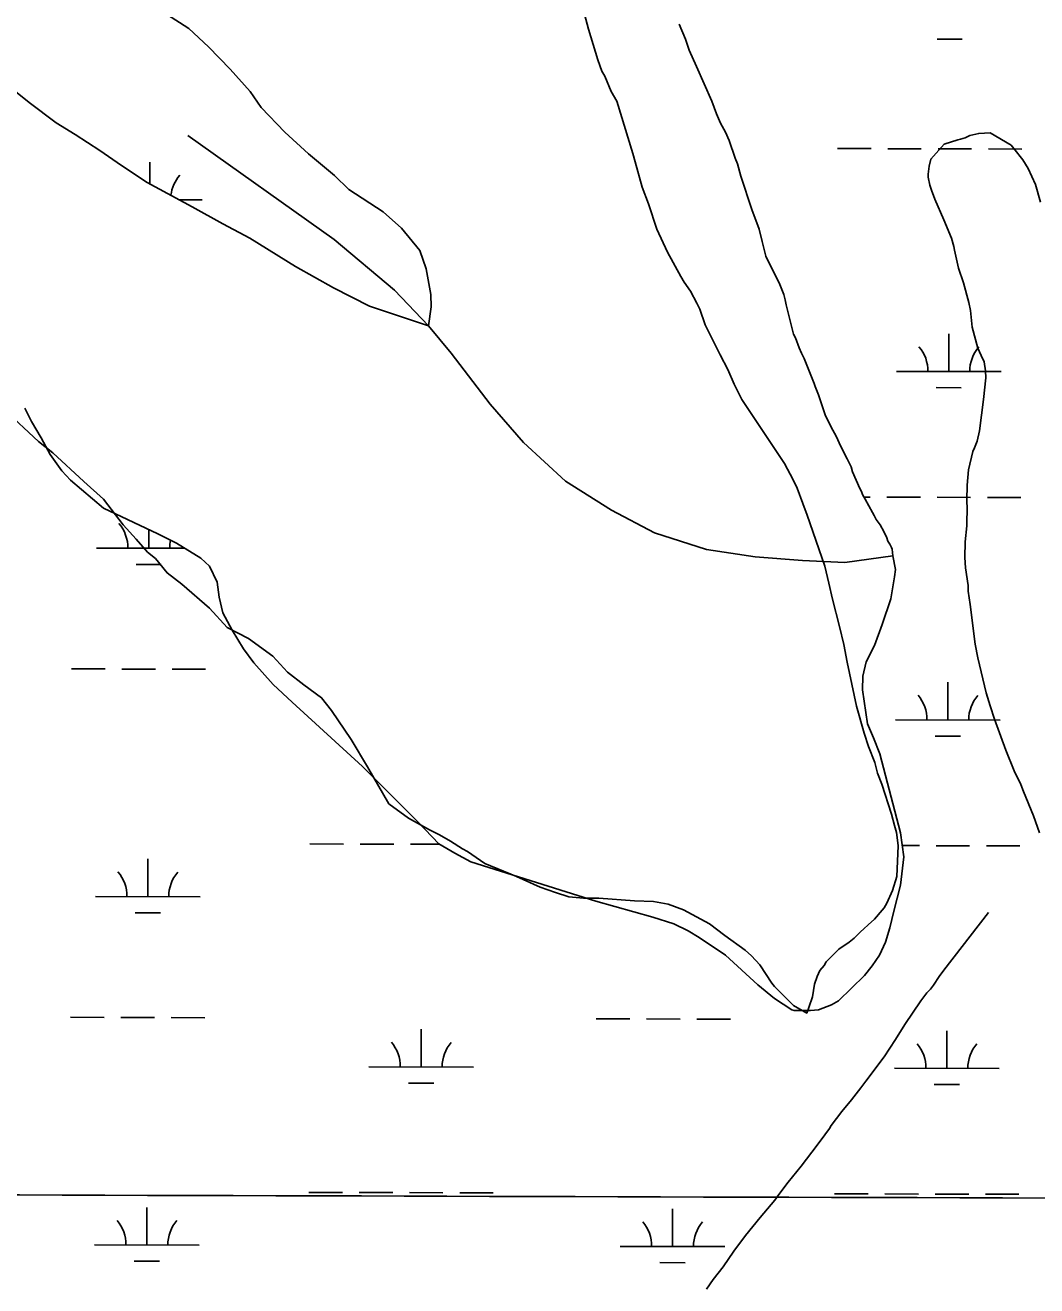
# Model space of a CAD drawing. Extents: x 3161665 to 3199565, y 885729 to 911164.
# Drawn here: x 3172433 to 3173399, y 897151 to 898355 of the extents above; entities that cross this region are included whole.
import ezdxf

# ---------------------------------------------------------------- set-up
doc = ezdxf.new("R2010")
doc.units = 0
for name, color, linetype in [('V-GRID-MAJR', 7, 'Continuous'), ('V-SITE-VEGE', 7, 'Continuous'), ('V-TOPO-SHOR', 7, 'Continuous'), ('V-WETL-SWMP', 7, 'Continuous')]:
    doc.layers.add(name, color=color, linetype=linetype)

msp = doc.modelspace()

# ---------------------------------------------------------------- linework, layer by layer
at = {"layer": 'V-GRID-MAJR'}
msp.add_spline([(3165896.843, 897258.21), (3171121.2120000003, 897241.873), (3176345.5840000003, 897226.295), (3181569.957, 897211.478), (3186794.333, 897197.42), (3192018.711, 897184.122), (3197243.091, 897171.584), (3197243.092, 897171.584)], degree=3, dxfattribs=at)
at = {"layer": 'V-SITE-VEGE'}
for points in [[(3172669.240000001, 897752.3929999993), (3172683.251000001, 897737.0839999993), (3172698.774000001, 897724.8719999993), (3172715.845000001, 897712.6739999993), (3172725.200000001, 897700.4109999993), (3172743.939000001, 897672.8019999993), (3172759.580000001, 897646.7059999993), (3172779.924000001, 897611.3979999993), (3172798.918000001, 897597.6479999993), (3172818.9650000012, 897586.3469999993), (3172828.319000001, 897581.6959999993), (3172839.011000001, 897575.7099999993), (3172850.3740000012, 897568.3969999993), (3172855.051000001, 897565.7379999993), (3172871.763000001, 897554.4289999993), (3172901.823000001, 897541.8139999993), (3172924.540000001, 897531.8519999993), (3172939.234000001, 897526.5479999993), (3172951.924000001, 897522.5729999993), (3172965.942000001, 897521.2659999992), (3172980.626000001, 897521.2989999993), (3173014.670000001, 897518.7059999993), (3173032.693000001, 897518.0769999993), (3173046.713000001, 897515.4389999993), (3173061.410000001, 897510.1309999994), (3173086.133000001, 897496.8389999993), (3173100.842000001, 897485.5239999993), (3173120.226000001, 897471.5529999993), (3173126.245000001, 897466.2259999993), (3173134.273000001, 897457.5669999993), (3173145.658000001, 897440.2409999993), (3173148.335000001, 897436.9089999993), (3173166.396000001, 897418.9289999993), (3173179.094000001, 897411.6139999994), (3173181.085000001, 897416.9589999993), (3173184.398000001, 897426.9779999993), (3173186.375000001, 897438.9959999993), (3173189.029000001, 897446.3439999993), (3173191.683000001, 897452.3569999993), (3173195.679000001, 897457.0369999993), (3173197.673000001, 897460.3789999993), (3173209.660000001, 897472.4169999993), (3173219.657000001, 897479.1139999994), (3173224.320000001, 897483.1299999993), (3173230.312000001, 897489.1489999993), (3173233.6440000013, 897491.8239999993), (3173237.640000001, 897495.8399999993), (3173243.635000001, 897501.1939999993), (3173250.956000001, 897509.8849999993), (3173252.955000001, 897511.8919999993), (3173255.613000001, 897516.5699999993), (3173260.9280000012, 897528.5959999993), (3173264.901000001, 897541.9529999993), (3173266.171000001, 897571.3209999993), (3173266.165000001, 897573.9919999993), (3173264.811000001, 897584.0019999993), (3173262.792000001, 897590.6709999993), (3173260.096000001, 897601.3429999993), (3173250.690000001, 897630.0209999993), (3173246.662000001, 897640.6889999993), (3173243.970000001, 897650.6949999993), (3173237.929000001, 897666.0349999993), (3173233.896000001, 897678.7059999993), (3173226.497000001, 897704.7199999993), (3173217.727000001, 897746.7469999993), (3173214.352000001, 897763.4259999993), (3173210.310000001, 897780.7679999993), (3173203.578000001, 897806.7839999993), (3173200.207000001, 897822.1269999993), (3173196.166000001, 897838.1369999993), (3173179.372000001, 897886.8199999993), (3173175.344000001, 897898.1569999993), (3173169.972000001, 897912.8289999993), (3173165.950000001, 897920.8289999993), (3173157.907000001, 897936.1619999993), (3173131.789000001, 897975.4819999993), (3173117.058000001, 897997.4729999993), (3173109.685000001, 898012.1409999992), (3173103.646000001, 898026.1429999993), (3173096.273000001, 898040.1429999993), (3173082.193000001, 898068.8109999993), (3173076.823000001, 898083.4829999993), (3173074.136000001, 898089.4839999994), (3173068.1070000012, 898100.8149999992), (3173062.079000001, 898109.4779999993), (3173058.731000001, 898114.8109999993), (3173045.9990000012, 898138.1419999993), (3173035.939000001, 898160.1459999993), (3173027.876000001, 898184.1539999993), (3173021.834000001, 898200.1599999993), (3173015.106000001, 898224.1699999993), (3173013.085000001, 898232.1759999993), (3172997.625000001, 898282.1979999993), (3172992.263000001, 898291.5289999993), (3172986.228000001, 898306.2009999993), (3172983.545000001, 898310.8659999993), (3172979.518000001, 898321.5359999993), (3172970.775000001, 898350.8819999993), (3172964.718000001, 898373.5619999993)], [(3173402.076000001, 898185.7829999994), (3173397.300000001, 898202.7379999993), (3173390.347000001, 898217.7949999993), (3173385.481000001, 898226.1669999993), (3173376.898000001, 898237.0909999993), (3173374.059000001, 898240.1319999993), (3173354.151000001, 898251.9369999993), (3173343.337000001, 898251.4819999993), (3173334.850000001, 898249.3199999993), (3173330.419000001, 898247.3269999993), (3173325.970000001, 898245.7869999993), (3173323.285000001, 898245.2239999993), (3173310.367000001, 898241.0659999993), (3173297.415000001, 898226.9799999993), (3173295.898000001, 898220.1459999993), (3173294.867000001, 898212.4269999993), (3173294.980000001, 898209.7239999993), (3173296.655000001, 898202.1189999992), (3173298.216000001, 898197.2189999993), (3173301.282000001, 898188.7709999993), (3173309.791000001, 898168.8109999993), (3173317.291000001, 898151.5219999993), (3173319.433000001, 898143.4849999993), (3173320.035000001, 898139.8989999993), (3173323.910000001, 898122.9069999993), (3173328.571000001, 898108.6569999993), (3173333.876000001, 898089.9199999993), (3173335.547000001, 898082.3159999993), (3173337.111000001, 898066.5809999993), (3173342.469000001, 898046.4899999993), (3173345.478000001, 898039.3939999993), (3173348.445000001, 898033.1959999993), (3173349.707000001, 898024.6729999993), (3173349.991000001, 898017.9119999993), (3173347.689000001, 897997.5019999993), (3173343.985000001, 897967.5499999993), (3173341.695000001, 897957.5229999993), (3173339.256000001, 897951.0979999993), (3173337.585000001, 897947.8679999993), (3173333.366000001, 897930.0859999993), (3173332.170000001, 897915.5899999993), (3173331.875000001, 897901.1289999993), (3173332.235000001, 897892.5679999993), (3173331.844000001, 897880.3619999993)], [(3172412.775000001, 897987.8189999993), (3172445.423000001, 897957.2379999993), (3172459.3940000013, 897946.5559999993), (3172488.9280000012, 897919.0369999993), (3172507.577000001, 897902.2229999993), (3172526.292000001, 897877.6979999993), (3172538.746000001, 897863.9169999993), (3172549.645000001, 897851.6679999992), (3172557.405000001, 897845.5609999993), (3172568.319000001, 897831.7689999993), (3172582.290000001, 897821.0869999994), (3172608.703000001, 897798.1679999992), (3172625.823000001, 897779.7989999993), (3172645.963000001, 897769.1679999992), (3172669.240000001, 897752.3929999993)], [(3173331.844000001, 897880.3619999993), (3173331.994000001, 897876.7579999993), (3173330.388000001, 897861.3399999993), (3173330.109000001, 897846.4309999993), (3173330.527000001, 897836.5169999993), (3173333.030000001, 897819.9179999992), (3173333.257000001, 897814.5109999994), (3173335.160000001, 897801.4979999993), (3173339.905000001, 897763.7759999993), (3173342.256000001, 897750.7829999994), (3173350.436000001, 897717.2679999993), (3173354.120000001, 897704.7829999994), (3173358.255000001, 897692.3169999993), (3173368.989000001, 897662.5209999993), (3173377.031000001, 897642.9949999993), (3173383.458000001, 897629.7219999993), (3173385.995000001, 897623.0559999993), (3173395.545000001, 897599.9829999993), (3173401.202000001, 897583.5169999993)]]:
    msp.add_lwpolyline(points, dxfattribs=at)
at = {"layer": 'V-TOPO-SHOR'}
for points in [[(3172588.029000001, 898249.3849999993), (3172727.739000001, 898150.1079999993), (3172785.448000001, 898101.6589999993), (3172817.794000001, 898067.7259999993)], [(3172817.794000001, 898067.7259999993), (3172839.712000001, 898041.7489999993), (3172876.948000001, 897992.9039999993), (3172908.606000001, 897956.1939999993), (3172948.592000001, 897919.5019999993), (3172992.722000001, 897891.8389999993), (3173033.7150000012, 897870.0709999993), (3173083.370000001, 897854.2199999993), (3173129.883000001, 897847.0349999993), (3173175.000000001, 897843.6659999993), (3173215.255000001, 897841.6739999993), (3173261.338000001, 897848.0349999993)], [(3173352.697000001, 897507.7249999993), (3173309.867000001, 897452.6539999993), (3173305.605000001, 897446.6059999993), (3173300.0900000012, 897438.2479999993), (3173297.085000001, 897434.5109999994), (3173293.632000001, 897430.7529999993), (3173288.076000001, 897423.2979999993), (3173272.782000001, 897400.5319999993), (3173263.904000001, 897386.1659999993), (3173252.851000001, 897369.8999999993), (3173235.320000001, 897346.5899999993), (3173230.628000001, 897340.0729999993), (3173226.350000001, 897334.4759999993), (3173221.619000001, 897328.8599999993), (3173212.609000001, 897317.6479999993), (3173202.343000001, 897304.1249999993), (3173200.653000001, 897301.3439999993), (3173196.393000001, 897295.2959999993), (3173189.131000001, 897285.5099999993), (3173173.720000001, 897265.4499999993), (3173161.276000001, 897250.0309999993), (3173152.288000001, 897238.3659999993), (3173148.460000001, 897232.7889999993), (3173134.702000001, 897216.4089999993), (3173120.529000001, 897199.1109999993), (3173109.419000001, 897184.1979999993), (3173099.210000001, 897169.3209999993), (3173089.787000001, 897157.1889999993), (3173083.405000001, 897147.8909999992)]]:
    msp.add_lwpolyline(points, dxfattribs=at)
at = {"layer": 'V-WETL-SWMP'}
for p, q in [((3173303.552823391, 898341.3743226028), (3173327.5527281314, 898341.3079998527)), ((3173208.4200570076, 898236.9968279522), (3173240.4199299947, 898236.9083976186)), ((3173256.4198664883, 898236.8641824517), (3173288.419739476, 898236.7757521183)), ((3173304.419675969, 898236.7315369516), (3173336.4195489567, 898236.643106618)), ((3173352.4194854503, 898236.5988914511), (3173384.4193584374, 898236.5104611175)), ((3172551.8204204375, 898203.16400858), (3172551.878190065, 898224.0688347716)), ((3172580.051304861, 898187.9908420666), (3172601.7785150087, 898187.9307998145)), ((3173314.6761623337, 898024.0984009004), (3173314.775638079, 898060.0982602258)), ((3173264.676360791, 898024.2365732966), (3173364.675963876, 898023.9602285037)), ((3173302.6335707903, 898008.7006225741), (3173326.6334755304, 898008.634299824)), ((3173233.653132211, 897904.2508570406), (3173239.5006773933, 897904.2346975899)), ((3173255.5006138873, 897904.1904824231), (3173287.5004868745, 897904.1020520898)), ((3173303.500423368, 897904.0578369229), (3173335.500296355, 897903.9694065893)), ((3173351.5002328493, 897903.9251914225), (3173383.500105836, 897903.8367610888)), ((3172550.863199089, 897855.3955297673), (3172550.9122150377, 897873.1341982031)), ((3172500.8633975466, 897855.5337021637), (3172585.19784396, 897855.3006473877)), ((3172538.820607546, 897839.9977514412), (3172562.820512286, 897839.9314286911)), ((3172477.1365270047, 897740.1668400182), (3172509.1363999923, 897740.0784096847)), ((3172525.1363364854, 897740.0341945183), (3172557.1362094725, 897739.9457641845)), ((3172573.1361459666, 897739.9015490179), (3172605.1360189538, 897739.8131186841)), ((3173313.7569097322, 897691.4247008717), (3173313.8563854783, 897727.4245601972)), ((3173263.75710819, 897691.5628732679), (3173363.7567112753, 897691.2865284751)), ((3173301.7143181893, 897676.0269225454), (3173325.714222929, 897675.9605997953)), ((3172704.6755439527, 897573.036424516), (3172736.67541694, 897572.9479941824)), ((3172752.6753534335, 897572.9037790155), (3172784.675226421, 897572.8153486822)), ((3172800.675162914, 897572.7711335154), (3172828.792352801, 897572.693432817)), ((3173270.333762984, 897571.4732512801), (3173286.5812342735, 897571.4283520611)), ((3173302.581170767, 897571.3841368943), (3173334.5810437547, 897571.2957065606)), ((3173350.580980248, 897571.2514913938), (3173382.5808532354, 897571.1630610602)), ((3172549.943946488, 897522.7218297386), (3172550.043422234, 897558.721689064)), ((3172499.944144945, 897522.860002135), (3172599.943748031, 897522.5836573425)), ((3172537.901354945, 897507.3240514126), (3172561.9012596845, 897507.2577286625)), ((3172476.2172744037, 897407.4931399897), (3172508.2171473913, 897407.404709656)), ((3172524.2170838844, 897407.3604944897), (3172556.2169568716, 897407.2720641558)), ((3172572.2168933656, 897407.2278489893), (3172604.2167663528, 897407.1394186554)), ((3172978.123282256, 897406.1061433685), (3173010.123155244, 897406.0177130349)), ((3173026.123091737, 897405.9734978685), (3173058.1229647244, 897405.8850675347)), ((3173074.122901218, 897405.8408523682), (3173106.122774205, 897405.7524220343)), ((3172810.931649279, 897360.1379974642), (3172811.031125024, 897396.1378567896)), ((3173312.8376571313, 897358.751000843), (3173312.9371328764, 897394.7508601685)), ((3172760.9318477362, 897360.2761698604), (3172860.931450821, 897359.9998250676)), ((3173262.837855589, 897358.8891732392), (3173362.8374586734, 897358.6128284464)), ((3172798.8890577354, 897344.740219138), (3172822.8889624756, 897344.6738963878)), ((3173300.795065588, 897343.3532225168), (3173324.7949703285, 897343.2868997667)), ((3172703.7562913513, 897240.3627244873), (3172735.7561643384, 897240.2742941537)), ((3172751.7561008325, 897240.2300789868), (3172783.7559738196, 897240.1416486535)), ((3172799.755910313, 897240.0974334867), (3172831.7557833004, 897240.0090031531)), ((3172847.7557197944, 897239.9647879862), (3172879.755592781, 897239.8763576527)), ((3173205.662299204, 897238.9757278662), (3173237.662172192, 897238.8872975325)), ((3173253.662108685, 897238.8430823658), (3173285.6619816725, 897238.7546520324)), ((3173301.661918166, 897238.7104368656), (3173333.6617911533, 897238.6220065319)), ((3173349.661727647, 897238.5777913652), (3173381.661600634, 897238.4893610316)), ((3172549.0246938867, 897190.04812971), (3172549.1241696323, 897226.0479890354)), ((3173050.930701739, 897188.6611330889), (3173051.030177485, 897224.6609924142)), ((3172499.024892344, 897190.1863021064), (3172599.0244954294, 897189.9099573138)), ((3173000.930900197, 897188.7993054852), (3173100.9305032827, 897188.5229606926)), ((3172536.982102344, 897174.650351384), (3172560.982007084, 897174.5840286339)), ((3173038.888110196, 897173.2633547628), (3173062.8880149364, 897173.1970320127))]:
    msp.add_line(p, q, dxfattribs=at)
for points in [[(3172567.645000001, 898365.2369999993), (3172589.188000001, 898351.7519999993), (3172607.9650000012, 898334.0969999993), (3172628.485000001, 898312.6289999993), (3172647.617000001, 898291.5049999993), (3172658.060000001, 898276.2599999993), (3172680.667000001, 898252.7149999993), (3172703.268000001, 898231.9449999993), (3172728.297000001, 898211.1809999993), (3172741.859000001, 898198.0259999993), (3172774.524000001, 898176.5849999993), (3172792.255000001, 898161.0089999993), (3172809.653000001, 898139.5339999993), (3172815.5900000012, 898122.1979999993), (3172820.156000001, 898097.5719999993), (3172820.529000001, 898085.7749999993), (3172817.793000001, 898067.7249999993), (3172761.539000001, 898086.3379999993), (3172727.147000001, 898103.9579999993), (3172691.015000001, 898124.3499999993), (3172647.234000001, 898151.3189999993), (3172621.526000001, 898165.1409999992), (3172592.342000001, 898181.3849999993), (3172549.264000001, 898204.5379999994), (3172524.938000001, 898220.7929999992), (3172504.087000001, 898234.9729999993), (3172480.457000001, 898250.5349999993), (3172462.389000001, 898261.5989999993), (3172436.668000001, 898280.9739999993), (3172422.069000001, 898292.7389999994)], [(3173232.141000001, 897906.5909999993), (3173231.213000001, 897909.6609999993), (3173229.671000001, 897912.4209999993), (3173222.879000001, 897928.3769999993), (3173221.333000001, 897932.9799999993), (3173217.631000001, 897940.6499999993), (3173211.462000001, 897952.6139999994), (3173207.140000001, 897962.4319999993), (3173204.057000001, 897967.9539999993), (3173196.962000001, 897981.7579999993), (3173190.1610000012, 898001.7059999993), (3173187.072000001, 898009.6849999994), (3173186.1440000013, 898012.7539999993), (3173176.571000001, 898036.3809999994), (3173174.102000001, 898041.5969999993), (3173171.941000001, 898046.8129999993), (3173168.234000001, 898056.3259999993), (3173166.384000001, 898059.6999999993), (3173159.258000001, 898087.6319999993), (3173158.326000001, 898092.5439999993), (3173157.086000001, 898097.7619999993), (3173152.762000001, 898108.8089999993), (3173143.508000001, 898126.9089999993), (3173140.113000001, 898134.2719999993), (3173136.396000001, 898148.3919999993), (3173133.606000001, 898160.0559999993), (3173126.501000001, 898178.7749999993), (3173115.988000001, 898210.6919999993), (3173112.891000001, 898222.3559999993), (3173110.729000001, 898227.8799999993), (3173104.856000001, 898244.7579999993), (3173101.460000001, 898252.7359999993), (3173096.834000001, 898261.3249999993), (3173092.821000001, 898270.2229999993), (3173088.495000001, 898282.1909999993), (3173073.680000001, 898315.3269999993), (3173066.888000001, 898330.9759999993), (3173063.180000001, 898341.4099999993), (3173057.312000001, 898355.8309999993)], [(3172432.554000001, 897989.1779999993), (3172438.890000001, 897976.4879999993), (3172448.066000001, 897960.6299999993), (3172456.847000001, 897944.9479999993), (3172467.954000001, 897929.1709999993), (3172476.250000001, 897920.4309999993), (3172507.743000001, 897893.5209999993), (3172559.634000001, 897869.0169999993), (3172577.413000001, 897860.0949999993), (3172600.641000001, 897845.7949999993), (3172608.687000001, 897838.3979999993), (3172616.294000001, 897823.0539999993), (3172618.062000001, 897808.6239999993), (3172621.591000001, 897793.6889999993), (3172630.598000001, 897777.2429999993), (3172641.214000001, 897759.3179999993), (3172651.250000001, 897746.0099999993), (3172669.525000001, 897725.3129999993), (3172687.839000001, 897708.2919999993), (3172754.809000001, 897647.0979999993), (3172807.910000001, 897593.8299999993), (3172827.922000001, 897573.2059999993), (3172842.991000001, 897564.3639999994), (3172858.229000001, 897556.1089999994), (3172977.779000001, 897518.3989999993), (3173031.983000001, 897503.2739999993), (3173052.175000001, 897496.7749999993), (3173065.8030000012, 897489.9999999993), (3173076.319000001, 897483.6729999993), (3173101.582000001, 897466.9449999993), (3173132.368000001, 897438.4579999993), (3173148.388000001, 897425.4019999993), (3173164.889000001, 897414.6859999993), (3173167.045000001, 897414.0029999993), (3173182.714000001, 897413.8889999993), (3173190.420000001, 897414.5999999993), (3173202.588000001, 897419.5589999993), (3173209.391000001, 897423.3259999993), (3173234.100000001, 897447.3779999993), (3173241.440000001, 897456.7759999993), (3173248.563000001, 897466.7449999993), (3173254.228000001, 897479.1659999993), (3173258.486000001, 897492.8819999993), (3173262.260000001, 897508.8979999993), (3173268.573000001, 897533.5299999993), (3173271.876000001, 897560.7429999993), (3173268.594000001, 897583.6179999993), (3173248.978000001, 897659.1789999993), (3173242.730000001, 897674.3869999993), (3173236.950000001, 897687.6809999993), (3173232.296000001, 897720.1669999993), (3173232.524000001, 897733.1339999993), (3173235.817000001, 897746.8089999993), (3173243.854000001, 897762.6179999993), (3173251.142000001, 897782.4559999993), (3173259.200000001, 897806.9679999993), (3173262.763000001, 897828.0029999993), (3173263.822000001, 897835.0099999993), (3173261.337000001, 897848.0349999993), (3173260.570000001, 897854.4239999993), (3173259.8940000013, 897855.9779999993), (3173258.351000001, 897859.3529999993), (3173256.503000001, 897862.1129999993), (3173255.574000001, 897865.1819999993), (3173252.797000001, 897871.3179999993), (3173249.097000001, 897877.7589999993), (3173245.400000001, 897882.6649999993), (3173243.549000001, 897886.6539999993), (3173241.700000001, 897889.4139999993), (3173234.915000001, 897902.2979999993), (3173232.141000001, 897906.5909999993)]]:
    msp.add_lwpolyline(points, dxfattribs=at)
for centre, radius, start, end in [((3172607.0227431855, 898188.3911126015), 35.24628790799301, 139.06984280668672, 173.59959493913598), ((3173259.4347574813, 898024.7258632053), 35.24628790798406, 359.06984576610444, 40.61350409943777), ((3173369.9201911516, 898024.420541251), 35.246287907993, 139.06984285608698, 180.6135011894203), ((3172495.6217942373, 897856.0229920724), 35.24628790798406, 359.06984576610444, 40.61350409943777), ((3172606.107227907, 897855.7176701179), 35.246287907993, 168.0762375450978, 180.6135011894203), ((3173258.51550488, 897692.0521631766), 35.24628790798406, 359.06984576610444, 40.61350409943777), ((3173369.0009385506, 897691.7468412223), 35.246287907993, 139.06984285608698, 180.6135011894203), ((3172494.7025416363, 897523.3492920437), 35.24628790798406, 359.06984576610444, 40.61350409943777), ((3172605.1879753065, 897523.0439700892), 35.246287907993, 139.06984285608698, 180.6135011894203), ((3172755.6902444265, 897360.765459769), 35.24628790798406, 359.06984576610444, 40.61350409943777), ((3172866.1756780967, 897360.4601378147), 35.246287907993, 139.06984285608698, 180.6135011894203), ((3173257.5962522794, 897359.3784631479), 35.24628790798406, 359.06984576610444, 40.61350409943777), ((3173368.0816859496, 897359.0731411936), 35.246287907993, 139.06984285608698, 180.6135011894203), ((3172493.783289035, 897190.675592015), 35.24628790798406, 359.06984576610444, 40.61350409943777), ((3172604.268722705, 897190.3702700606), 35.246287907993, 139.06984285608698, 180.6135011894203), ((3172995.6892968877, 897189.2885953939), 35.24628790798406, 359.06984576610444, 40.61350409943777), ((3173106.174730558, 897188.9832734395), 35.246287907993, 139.06984285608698, 180.6135011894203)]:
    msp.add_arc(centre, radius, start, end, dxfattribs=at)

doc.saveas('drawing.dxf')
